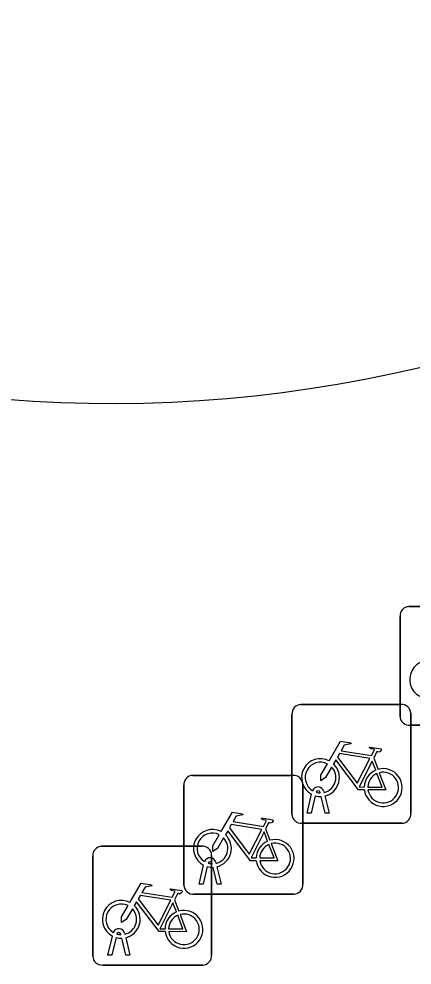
# Model space of a CAD drawing. Extents: x 159489 to 160304, y 383825 to 384531.
# Drawn here: x 159832.64 to 159835.94, y 384454.57 to 384462.53 of the extents above; entities that cross this region are included whole.
import ezdxf

# ---------------------------------------------------------------- set-up
doc = ezdxf.new("R2010")
doc.units = 0
for name, color, linetype in [('IMGEO_Fietsenrek', 7, 'Continuous'), ('IMGEO_Groenvoorziening', 7, 'Continuous'), ('IMGEO_Voetpad_open', 7, 'Continuous')]:
    doc.layers.add(name, color=color, linetype=linetype)

msp = doc.modelspace()

# ---------------------------------------------------------------- linework, layer by layer
at = {"layer": 'IMGEO_Fietsenrek'}
for p, q in [((159835.9169, 384457.5855), (159836.7578, 384457.5855)), ((159836.7578, 384457.5855), (159835.9169, 384457.5855)), ((159835.8425, 384456.6609), (159835.8425, 384457.5018)), ((159835.8425, 384457.5018), (159835.8425, 384456.6609)), ((159835.0089, 384456.7615), (159835.8498, 384456.7615)), ((159835.8498, 384456.7615), (159835.0089, 384456.7615)), ((159835.9335, 384456.6871), (159835.9335, 384455.8462)), ((159835.9335, 384455.8462), (159835.9335, 384456.6871)), ((159834.9345, 384455.8369), (159834.9345, 384456.6778)), ((159834.9345, 384456.6778), (159834.9345, 384455.8369)), ((159836.7671, 384456.5865), (159835.9262, 384456.5865)), ((159835.9262, 384456.5865), (159836.7671, 384456.5865)), ((159835.6212, 384456.3112), (159835.6575, 384456.216)), ((159834.1009, 384456.1655), (159834.9418, 384456.1655)), ((159834.9418, 384456.1655), (159834.1009, 384456.1655)), ((159834.0265, 384455.2409), (159834.0265, 384456.0818)), ((159834.0265, 384456.0818), (159834.0265, 384455.2409)), ((159835.0255, 384456.0911), (159835.0255, 384455.2502)), ((159835.0255, 384455.2502), (159835.0255, 384456.0911)), ((159835.0615, 384455.8463), (159835.0998, 384456.0063)), ((159835.1302, 384455.9941), (159835.0949, 384455.8463)), ((159835.1719, 384456.0179), (159835.1709, 384456.0222)), ((159835.213, 384455.8463), (159835.1791, 384455.988)), ((159835.2026, 384456.0294), (159835.2044, 384456.0215)), ((159835.2114, 384455.9923), (159835.2464, 384455.8463)), ((159835.0949, 384455.8463), (159835.0615, 384455.8463)), ((159835.2464, 384455.8463), (159835.213, 384455.8463)), ((159835.8591, 384455.7625), (159835.0182, 384455.7625)), ((159835.0182, 384455.7625), (159835.8591, 384455.7625)), ((159834.7132, 384455.7152), (159834.7495, 384455.62)), ((159833.3349, 384455.5695), (159834.1758, 384455.5695)), ((159834.1758, 384455.5695), (159833.3349, 384455.5695)), ((159834.2595, 384455.4951), (159834.2595, 384454.6542)), ((159834.2595, 384454.6542), (159834.2595, 384455.4951)), ((159833.2605, 384454.6449), (159833.2605, 384455.4858)), ((159833.2605, 384455.4858), (159833.2605, 384454.6449)), ((159834.2639, 384455.4219), (159834.2629, 384455.4262)), ((159834.2946, 384455.4334), (159834.2964, 384455.4255)), ((159834.1535, 384455.2503), (159834.1918, 384455.4103)), ((159834.2222, 384455.3981), (159834.1869, 384455.2503)), ((159834.305, 384455.2503), (159834.2711, 384455.392)), ((159834.3034, 384455.3963), (159834.3384, 384455.2503)), ((159834.1869, 384455.2503), (159834.1535, 384455.2503)), ((159834.3384, 384455.2503), (159834.305, 384455.2503)), ((159833.9472, 384455.1192), (159833.9835, 384455.024)), ((159834.9511, 384455.1665), (159834.1102, 384455.1665)), ((159834.1102, 384455.1665), (159834.9511, 384455.1665)), ((159833.3875, 384454.6543), (159833.4258, 384454.8143)), ((159833.4562, 384454.8021), (159833.4209, 384454.6543)), ((159833.4979, 384454.8259), (159833.4969, 384454.8302)), ((159833.539, 384454.6543), (159833.5051, 384454.796)), ((159833.5286, 384454.8374), (159833.5304, 384454.8295)), ((159833.5374, 384454.8003), (159833.5724, 384454.6543)), ((159833.4209, 384454.6543), (159833.3875, 384454.6543)), ((159833.5724, 384454.6543), (159833.539, 384454.6543)), ((159834.1851, 384454.5705), (159833.3442, 384454.5705)), ((159833.3442, 384454.5705), (159834.1851, 384454.5705))]:
    msp.add_line(p, q, dxfattribs=at)
for points in [[(159835.2471, 384456.2882), (159835.3418, 384456.4517), (159835.428, 384456.4379), (159835.4297, 384456.4292), (159835.3736, 384456.4183), (159835.3474, 384456.373), (159835.6026, 384456.3322)], [(159835.6026, 384456.3322), (159835.6276, 384456.381), (159835.6225, 384456.385), (159835.5993, 384456.3887), (159835.5866, 384456.3962), (159835.5856, 384456.3993), (159835.5878, 384456.4039), (159835.6826, 384456.3888), (159835.6849, 384456.3785), (159835.6755, 384456.3661), (159835.6631, 384456.3597), (159835.6486, 384456.3659), (159835.6212, 384456.3112)], [(159835.5428, 384456.0435), (159835.4931, 384456.0436), (159835.3024, 384456.2953), (159835.2834, 384456.2625)], [(159835.5897, 384456.307), (159835.3329, 384456.348), (159835.3162, 384456.3192), (159835.4832, 384456.0989), (159835.5897, 384456.307)], [(159835.2678, 384456.2357), (159835.2162, 384456.1465), (159835.1763, 384456.1205), (159835.1775, 384456.168), (159835.232, 384456.2622)], [(159835.6377, 384456.209), (159835.6084, 384456.2858), (159835.499, 384456.0677), (159835.5417, 384456.0676)], [(159835.5717, 384456.0675), (159835.6916, 384456.0673), (159835.6484, 384456.1809)], [(159835.6682, 384456.1878), (159835.7232, 384456.0432), (159835.5731, 384456.0435)], [(159834.3391, 384455.6922), (159834.4338, 384455.8557), (159834.52, 384455.8419), (159834.5217, 384455.8332), (159834.4656, 384455.8223), (159834.4394, 384455.777), (159834.6946, 384455.7362)], [(159834.6817, 384455.711), (159834.4249, 384455.752), (159834.4082, 384455.7232), (159834.5752, 384455.5029), (159834.6817, 384455.711)], [(159834.6946, 384455.7362), (159834.7196, 384455.785), (159834.7145, 384455.789), (159834.6913, 384455.7927), (159834.6786, 384455.8002), (159834.6776, 384455.8033), (159834.6798, 384455.8079), (159834.7746, 384455.7928), (159834.7769, 384455.7825), (159834.7675, 384455.7701), (159834.7551, 384455.7637), (159834.7406, 384455.7699), (159834.7132, 384455.7152)], [(159834.3598, 384455.6397), (159834.3082, 384455.5505), (159834.2683, 384455.5245), (159834.2695, 384455.572), (159834.324, 384455.6662)], [(159834.6348, 384455.4475), (159834.5851, 384455.4476), (159834.3944, 384455.6993), (159834.3754, 384455.6665)], [(159834.7297, 384455.613), (159834.7004, 384455.6898), (159834.591, 384455.4717), (159834.6337, 384455.4716)], [(159834.6637, 384455.4715), (159834.7836, 384455.4713), (159834.7404, 384455.5849)], [(159834.7602, 384455.5918), (159834.8152, 384455.4472), (159834.6651, 384455.4475)], [(159833.5731, 384455.0962), (159833.6678, 384455.2597), (159833.754, 384455.2459), (159833.7557, 384455.2372), (159833.6996, 384455.2263), (159833.6734, 384455.181), (159833.9286, 384455.1402)], [(159833.9286, 384455.1402), (159833.9536, 384455.189), (159833.9485, 384455.193), (159833.9253, 384455.1967), (159833.9126, 384455.2042), (159833.9116, 384455.2073), (159833.9138, 384455.2119), (159834.0086, 384455.1968), (159834.0109, 384455.1865), (159834.0015, 384455.1741), (159833.9891, 384455.1677), (159833.9746, 384455.1739), (159833.9472, 384455.1192)], [(159833.8688, 384454.8515), (159833.8191, 384454.8516), (159833.6284, 384455.1033), (159833.6094, 384455.0705)], [(159833.9157, 384455.115), (159833.6589, 384455.156), (159833.6422, 384455.1272), (159833.8092, 384454.9069), (159833.9157, 384455.115)], [(159833.5938, 384455.0437), (159833.5422, 384454.9545), (159833.5023, 384454.9285), (159833.5035, 384454.976), (159833.558, 384455.0702)], [(159833.9637, 384455.017), (159833.9344, 384455.0938), (159833.825, 384454.8757), (159833.8677, 384454.8756)], [(159833.8977, 384454.8755), (159834.0176, 384454.8753), (159833.9744, 384454.9889)], [(159833.9942, 384454.9958), (159834.0492, 384454.8512), (159833.8991, 384454.8515)]]:
    msp.add_lwpolyline(points, dxfattribs=at)
for centre, radius, start, end in [((159835.9202, 384457.5076), 0.0779, 92.4484, 184.28452), ((159835.9202, 384457.5076), 0.0779, 92.4484, 184.28452), ((159836.0821, 384456.9709), 0.159, 62.67661, 242.13685), ((159835.0122, 384456.6836), 0.0779, 92.4484, 184.28452), ((159835.0122, 384456.6836), 0.0779, 92.4484, 184.28452), ((159835.8556, 384456.6838), 0.0779, 2.4484, 94.28452), ((159835.8556, 384456.6838), 0.0779, 2.4484, 94.28452), ((159835.9204, 384456.6642), 0.0779, 182.4484, 274.28452), ((159835.9204, 384456.6642), 0.0779, 182.4484, 274.28452), ((159835.1741, 384456.1469), 0.159, 62.67661, 242.13685), ((159835.1741, 384456.1469), 0.129, 63.31916, 238.90302), ((159835.1741, 384456.1469), 0.129, 283.60429, 43.43025), ((159835.1741, 384456.1469), 0.159, 283.5766, 46.60424), ((159835.7007, 384456.0629), 0.159, 113.3408, 178.32165), ((159835.7007, 384456.0629), 0.159, 187.0065, 105.77075), ((159834.1042, 384456.0876), 0.0779, 92.4484, 184.28452), ((159834.1042, 384456.0876), 0.0779, 92.4484, 184.28452), ((159834.9476, 384456.0878), 0.0779, 2.4484, 94.28452), ((159834.9476, 384456.0878), 0.0779, 2.4484, 94.28452), ((159835.7007, 384456.0629), 0.129, 113.92302, 177.95563), ((159835.7007, 384456.0629), 0.129, 188.67146, 104.58832), ((159835.1539, 384456.0183), 0.0499, 12.8025, 158.69338), ((159835.1741, 384456.1469), 0.159, 253.99666, 271.78671), ((159835.1539, 384456.0183), 0.0174, 12.8025, 163.45023), ((159835.1741, 384456.1469), 0.129, 253.41502, 269.02044), ((159835.0124, 384455.8402), 0.0779, 182.4484, 274.28452), ((159835.0124, 384455.8402), 0.0779, 182.4484, 274.28452), ((159835.8558, 384455.8404), 0.0779, 272.4484, 4.28452), ((159835.8558, 384455.8404), 0.0779, 272.4484, 4.28452), ((159834.2661, 384455.5509), 0.159, 62.67661, 242.13685), ((159834.2661, 384455.5509), 0.129, 63.31916, 238.90302), ((159834.2661, 384455.5509), 0.159, 283.5766, 46.60424), ((159834.2661, 384455.5509), 0.129, 283.60429, 43.43025), ((159834.7927, 384455.4669), 0.159, 113.3408, 178.32165), ((159834.7927, 384455.4669), 0.159, 187.0065, 105.77075), ((159834.7927, 384455.4669), 0.129, 113.92302, 177.95563), ((159834.7927, 384455.4669), 0.129, 188.67146, 104.58832), ((159833.3382, 384455.4916), 0.0779, 92.4484, 184.28452), ((159833.3382, 384455.4916), 0.0779, 92.4484, 184.28452), ((159834.1816, 384455.4918), 0.0779, 2.4484, 94.28452), ((159834.1816, 384455.4918), 0.0779, 2.4484, 94.28452), ((159834.2459, 384455.4223), 0.0499, 12.8025, 158.69338), ((159834.2459, 384455.4223), 0.0174, 12.8025, 163.45023), ((159834.2661, 384455.5509), 0.129, 253.41502, 269.02044), ((159834.2661, 384455.5509), 0.159, 253.99666, 271.78671), ((159834.1044, 384455.2442), 0.0779, 182.4484, 274.28452), ((159834.1044, 384455.2442), 0.0779, 182.4484, 274.28452), ((159834.9478, 384455.2444), 0.0779, 272.4484, 4.28452), ((159834.9478, 384455.2444), 0.0779, 272.4484, 4.28452), ((159833.5001, 384454.9549), 0.159, 62.67661, 242.13685), ((159833.5001, 384454.9549), 0.129, 63.31916, 238.90302), ((159833.5001, 384454.9549), 0.129, 283.60429, 43.43025), ((159833.5001, 384454.9549), 0.159, 283.5766, 46.60424), ((159834.0267, 384454.8709), 0.159, 113.3408, 178.32165), ((159834.0267, 384454.8709), 0.159, 187.0065, 105.77075), ((159834.0267, 384454.8709), 0.129, 113.92302, 177.95563), ((159834.0267, 384454.8709), 0.129, 188.67146, 104.58832), ((159833.4799, 384454.8263), 0.0499, 12.8025, 158.69338), ((159833.5001, 384454.9549), 0.159, 253.99666, 271.78671), ((159833.4799, 384454.8263), 0.0174, 12.8025, 163.45023), ((159833.5001, 384454.9549), 0.129, 253.41502, 269.02044), ((159833.3384, 384454.6482), 0.0779, 182.4484, 274.28452), ((159833.3384, 384454.6482), 0.0779, 182.4484, 274.28452), ((159834.1818, 384454.6484), 0.0779, 272.4484, 4.28452), ((159834.1818, 384454.6484), 0.0779, 272.4484, 4.28452)]:
    msp.add_arc(centre, radius, start, end, dxfattribs=at)
at = {"layer": 'IMGEO_Groenvoorziening'}
msp.add_arc((159833.4233, 384470.4321), 11.1387, 225.21728, 303.16624, dxfattribs=at)
at = {"layer": 'IMGEO_Voetpad_open'}
msp.add_arc((159833.4233, 384470.4321), 11.1387, 225.21728, 303.16624, dxfattribs=at)

doc.saveas('drawing.dxf')
